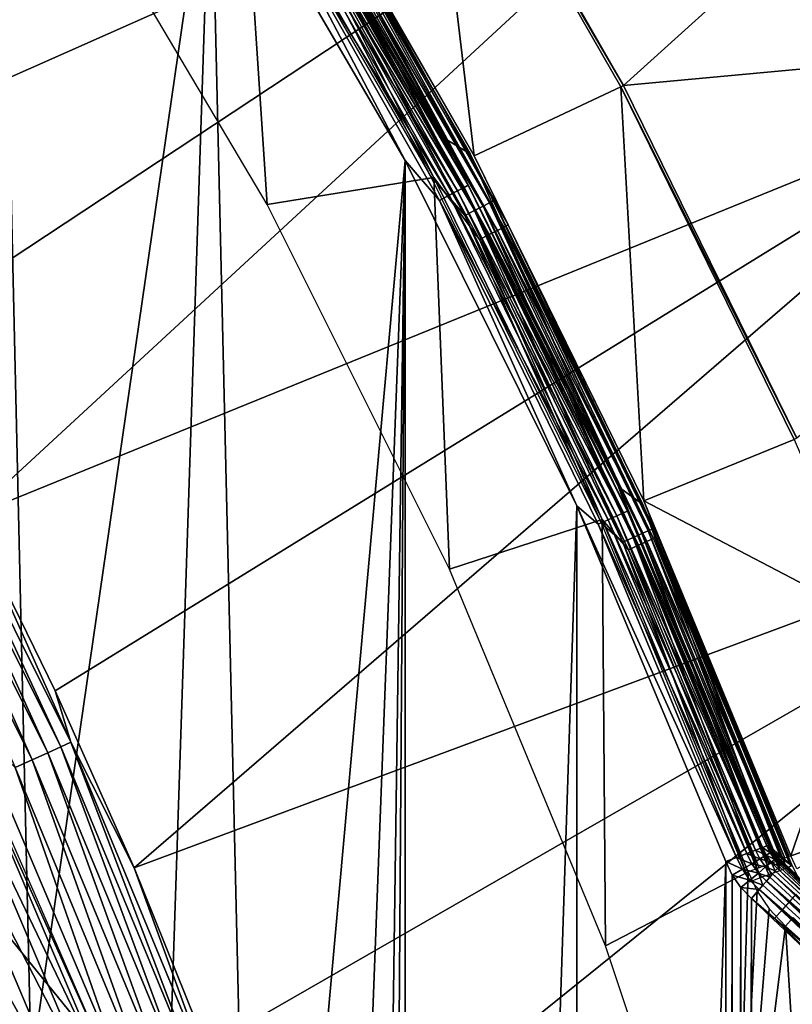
# Model space of a CAD drawing. Header units: millimetres. Extents: x -43.6 to 43.6, y -43.6 to 43.6.
# Tile 614 of 637: x 26.1 to 30.3, y 10.6 to 16. Entities that reach past the tile are written whole.
import ezdxf

# ---------------------------------------------------------------- set-up
doc = ezdxf.new("R2010")
doc.units = ezdxf.units.MM
doc.header["$LTSCALE"] = 52.148148
for name, color, linetype in [('110', 7, 'CONTINUOUS'), ('111', 7, 'CONTINUOUS'), ('150', 7, 'CONTINUOUS'), ('153', 7, 'CONTINUOUS'), ('155', 7, 'CONTINUOUS'), ('157', 7, 'CONTINUOUS'), ('177', 7, 'CONTINUOUS'), ('216', 7, 'CONTINUOUS'), ('227', 7, 'CONTINUOUS'), ('236', 7, 'CONTINUOUS'), ('301', 7, 'CONTINUOUS'), ('31', 7, 'CONTINUOUS'), ('32', 7, 'CONTINUOUS'), ('377', 7, 'CONTINUOUS'), ('53', 7, 'CONTINUOUS'), ('54', 7, 'CONTINUOUS'), ('59', 7, 'CONTINUOUS'), ('69', 7, 'CONTINUOUS'), ('78', 7, 'CONTINUOUS'), ('79', 7, 'CONTINUOUS'), ('89', 7, 'CONTINUOUS'), ('9', 7, 'CONTINUOUS'), ('90', 7, 'CONTINUOUS')]:
    doc.layers.add(name, color=color, linetype=linetype)

msp = doc.modelspace()

# ---------------------------------------------------------------- linework, layer by layer
at = {"layer": '110', "linetype": 'Continuous'}
for points in [[(15.5929, 22.1509, -12.9156), (15.6014, 22.1587, -12.8), (26.9226, 2.9962, -12.9156), (15.5929, 22.1509, -12.9156)], [(26.9226, 2.9962, -12.9156), (15.6014, 22.1587, -12.8), (26.9335, 2.9999, -12.8), (26.9226, 2.9962, -12.9156)], [(15.5269, 22.0899, -13.1303), (15.5567, 22.1174, -13.0604), (26.8373, 2.9678, -13.1303), (15.5269, 22.0899, -13.1303)], [(15.5567, 22.1174, -13.0604), (15.5679, 22.1277, -13.027), (26.8758, 2.9806, -13.0604), (15.5567, 22.1174, -13.0604)], [(26.8373, 2.9678, -13.1303), (15.5567, 22.1174, -13.0604), (26.8758, 2.9806, -13.0604), (26.8373, 2.9678, -13.1303)], [(15.5679, 22.1277, -13.027), (15.5901, 22.1482, -12.9335), (26.8902, 2.9854, -13.027), (15.5679, 22.1277, -13.027)], [(26.8758, 2.9806, -13.0604), (15.5679, 22.1277, -13.027), (26.8902, 2.9854, -13.027), (26.8758, 2.9806, -13.0604)], [(15.5901, 22.1482, -12.9335), (15.5929, 22.1509, -12.9156), (26.9189, 2.995, -12.9335), (15.5901, 22.1482, -12.9335)], [(26.8902, 2.9854, -13.027), (15.5901, 22.1482, -12.9335), (26.9189, 2.995, -12.9335), (26.8902, 2.9854, -13.027)], [(26.9189, 2.995, -12.9335), (15.5929, 22.1509, -12.9156), (26.9226, 2.9962, -12.9156), (26.9189, 2.995, -12.9335)], [(15.4715, 22.0386, -13.2215), (15.5029, 22.0677, -13.1742), (26.7656, 2.9439, -13.2215), (15.4715, 22.0386, -13.2215)], [(15.5029, 22.0677, -13.1742), (15.5269, 22.0899, -13.1303), (26.8063, 2.9574, -13.1742), (15.5029, 22.0677, -13.1742)], [(26.7656, 2.9439, -13.2215), (15.5029, 22.0677, -13.1742), (26.8063, 2.9574, -13.1742), (26.7656, 2.9439, -13.2215)], [(26.8063, 2.9574, -13.1742), (15.5269, 22.0899, -13.1303), (26.8373, 2.9678, -13.1303), (26.8063, 2.9574, -13.1742)], [(15.4034, 21.9756, -13.2969), (15.4315, 22.0016, -13.2693), (26.6776, 2.9145, -13.2969), (15.4034, 21.9756, -13.2969)], [(15.4315, 22.0016, -13.2693), (15.4715, 22.0386, -13.2215), (26.714, 2.9266, -13.2693), (15.4315, 22.0016, -13.2693)], [(26.6776, 2.9145, -13.2969), (15.4315, 22.0016, -13.2693), (26.714, 2.9266, -13.2693), (26.6776, 2.9145, -13.2969)], [(26.714, 2.9266, -13.2693), (15.4715, 22.0386, -13.2215), (26.7656, 2.9439, -13.2215), (26.714, 2.9266, -13.2693)], [(15.346, 21.9224, -13.3408), (15.4034, 21.9756, -13.2969), (26.6034, 2.8898, -13.3408), (15.346, 21.9224, -13.3408)], [(26.6034, 2.8898, -13.3408), (15.4034, 21.9756, -13.2969), (26.6776, 2.9145, -13.2969), (26.6034, 2.8898, -13.3408)], [(15.2506, 21.8341, -13.3851), (15.3251, 21.9031, -13.3533), (26.4801, 2.8488, -13.3851), (15.2506, 21.8341, -13.3851)], [(15.3251, 21.9031, -13.3533), (15.346, 21.9224, -13.3408), (26.5764, 2.8808, -13.3533), (15.3251, 21.9031, -13.3533)], [(26.4801, 2.8488, -13.3851), (15.3251, 21.9031, -13.3533), (26.5764, 2.8808, -13.3533), (26.4801, 2.8488, -13.3851)], [(26.5764, 2.8808, -13.3533), (15.346, 21.9224, -13.3408), (26.6034, 2.8898, -13.3408), (26.5764, 2.8808, -13.3533)], [(15.2398, 21.8241, -13.3882), (15.2506, 21.8341, -13.3851), (26.4661, 2.8442, -13.3882), (15.2398, 21.8241, -13.3882)], [(26.4661, 2.8442, -13.3882), (15.2506, 21.8341, -13.3851), (26.4801, 2.8488, -13.3851), (26.4661, 2.8442, -13.3882)], [(15.1509, 21.7416, -13.4), (15.2398, 21.8241, -13.3882), (26.351, 2.806, -13.4), (15.1509, 21.7416, -13.4)], [(26.351, 2.806, -13.4), (15.2398, 21.8241, -13.3882), (26.4661, 2.8442, -13.3882), (26.351, 2.806, -13.4)], [(15.0621, 21.6591, -13.3882), (15.1503, 21.7411, -13.4), (26.2359, 2.7679, -13.3882), (15.0621, 21.6591, -13.3882)], [(15.1503, 21.7411, -13.4), (15.1509, 21.7416, -13.4), (26.3502, 2.8057, -13.4), (15.1503, 21.7411, -13.4)], [(26.2359, 2.7679, -13.3882), (15.1503, 21.7411, -13.4), (26.3502, 2.8057, -13.4), (26.2359, 2.7679, -13.3882)], [(26.3502, 2.8057, -13.4), (15.1509, 21.7416, -13.4), (26.351, 2.806, -13.4), (26.3502, 2.8057, -13.4)], [(14.9769, 21.5799, -13.3533), (15.0501, 21.648, -13.3847), (26.1254, 2.7313, -13.3533), (14.9769, 21.5799, -13.3533)], [(15.0501, 21.648, -13.3847), (15.0621, 21.6591, -13.3882), (26.2204, 2.7627, -13.3847), (15.0501, 21.648, -13.3847)], [(26.1254, 2.7313, -13.3533), (15.0501, 21.648, -13.3847), (26.2204, 2.7627, -13.3847), (26.1254, 2.7313, -13.3533)], [(26.2204, 2.7627, -13.3847), (15.0621, 21.6591, -13.3882), (26.2359, 2.7679, -13.3882), (26.2204, 2.7627, -13.3847)], [(26.0971, 2.722, -13.3401), (14.9769, 21.5799, -13.3533), (26.1254, 2.7313, -13.3533), (26.0971, 2.722, -13.3401)]]:
    msp.add_3dface(points, dxfattribs=at)
at = {"layer": '111', "linetype": 'Continuous'}
for points in [[(15.6014, 22.1587, -12.8), (15.5929, 22.1509, -12.6844), (26.9335, 2.9999, -12.8), (15.6014, 22.1587, -12.8)], [(15.5572, 22.1179, -12.5411), (15.5269, 22.0899, -12.4697), (26.8765, 2.9808, -12.5411), (15.5572, 22.1179, -12.5411)], [(15.5679, 22.1277, -12.573), (15.5572, 22.1179, -12.5411), (26.8902, 2.9854, -12.573), (15.5679, 22.1277, -12.573)], [(26.8902, 2.9854, -12.573), (15.5572, 22.1179, -12.5411), (26.8765, 2.9808, -12.5411), (26.8902, 2.9854, -12.573)], [(15.5903, 22.1485, -12.6681), (15.5679, 22.1277, -12.573), (26.9192, 2.9951, -12.6681), (15.5903, 22.1485, -12.6681)], [(26.9192, 2.9951, -12.6681), (15.5679, 22.1277, -12.573), (26.8902, 2.9854, -12.573), (26.9192, 2.9951, -12.6681)], [(15.5929, 22.1509, -12.6844), (15.5903, 22.1485, -12.6681), (26.9226, 2.9962, -12.6844), (15.5929, 22.1509, -12.6844)], [(26.9226, 2.9962, -12.6844), (15.5903, 22.1485, -12.6681), (26.9192, 2.9951, -12.6681), (26.9226, 2.9962, -12.6844)], [(26.9335, 2.9999, -12.8), (15.5929, 22.1509, -12.6844), (26.9226, 2.9962, -12.6844), (26.9335, 2.9999, -12.8)], [(15.5037, 22.0684, -12.427), (15.4715, 22.0386, -12.3785), (26.8073, 2.9577, -12.427), (15.5037, 22.0684, -12.427)], [(15.5269, 22.0899, -12.4697), (15.5037, 22.0684, -12.427), (26.8373, 2.9678, -12.4697), (15.5269, 22.0899, -12.4697)], [(26.8373, 2.9678, -12.4697), (15.5037, 22.0684, -12.427), (26.8073, 2.9577, -12.427), (26.8373, 2.9678, -12.4697)], [(26.8765, 2.9808, -12.5411), (15.5269, 22.0899, -12.4697), (26.8373, 2.9678, -12.4697), (26.8765, 2.9808, -12.5411)], [(15.4324, 22.0025, -12.3317), (15.4034, 21.9756, -12.3031), (26.7152, 2.927, -12.3317), (15.4324, 22.0025, -12.3317)], [(15.4715, 22.0386, -12.3785), (15.4324, 22.0025, -12.3317), (26.7656, 2.9439, -12.3785), (15.4715, 22.0386, -12.3785)], [(26.7656, 2.9439, -12.3785), (15.4324, 22.0025, -12.3317), (26.7152, 2.927, -12.3317), (26.7656, 2.9439, -12.3785)], [(26.8073, 2.9577, -12.427), (15.4715, 22.0386, -12.3785), (26.7656, 2.9439, -12.3785), (26.8073, 2.9577, -12.427)], [(15.4034, 21.9756, -12.3031), (15.347, 21.9234, -12.2599), (26.6776, 2.9145, -12.3031), (15.4034, 21.9756, -12.3031)], [(26.7152, 2.927, -12.3317), (15.4034, 21.9756, -12.3031), (26.6776, 2.9145, -12.3031), (26.7152, 2.927, -12.3317)], [(15.3251, 21.9031, -12.2467), (15.2518, 21.8352, -12.2153), (26.5764, 2.8808, -12.2467), (15.3251, 21.9031, -12.2467)], [(15.347, 21.9234, -12.2599), (15.3251, 21.9031, -12.2467), (26.6048, 2.8903, -12.2599), (15.347, 21.9234, -12.2599)], [(26.6048, 2.8903, -12.2599), (15.3251, 21.9031, -12.2467), (26.5764, 2.8808, -12.2467), (26.6048, 2.8903, -12.2599)], [(26.6776, 2.9145, -12.3031), (15.347, 21.9234, -12.2599), (26.6048, 2.8903, -12.2599), (26.6776, 2.9145, -12.3031)], [(15.2518, 21.8352, -12.2153), (15.2398, 21.8241, -12.2118), (26.4816, 2.8493, -12.2153), (15.2518, 21.8352, -12.2153)], [(26.5764, 2.8808, -12.2467), (15.2518, 21.8352, -12.2153), (26.4816, 2.8493, -12.2153), (26.5764, 2.8808, -12.2467)], [(15.2398, 21.8241, -12.2118), (15.1516, 21.7422, -12.2), (26.4661, 2.8442, -12.2118), (15.2398, 21.8241, -12.2118)], [(26.4816, 2.8493, -12.2153), (15.2398, 21.8241, -12.2118), (26.4661, 2.8442, -12.2118), (26.4816, 2.8493, -12.2153)], [(15.1509, 21.7416, -12.2), (15.0621, 21.6591, -12.2118), (26.351, 2.806, -12.2), (15.1509, 21.7416, -12.2)], [(15.1516, 21.7422, -12.2), (15.1509, 21.7416, -12.2), (26.3518, 2.8063, -12.2), (15.1516, 21.7422, -12.2)], [(26.3518, 2.8063, -12.2), (15.1509, 21.7416, -12.2), (26.351, 2.806, -12.2), (26.3518, 2.8063, -12.2)], [(26.4661, 2.8442, -12.2118), (15.1516, 21.7422, -12.2), (26.3518, 2.8063, -12.2), (26.4661, 2.8442, -12.2118)], [(15.0513, 21.6491, -12.2149), (14.9769, 21.5799, -12.2467), (26.2219, 2.7633, -12.2149), (15.0513, 21.6491, -12.2149)], [(15.0621, 21.6591, -12.2118), (15.0513, 21.6491, -12.2149), (26.2359, 2.7679, -12.2118), (15.0621, 21.6591, -12.2118)], [(26.2359, 2.7679, -12.2118), (15.0513, 21.6491, -12.2149), (26.2219, 2.7633, -12.2149), (26.2359, 2.7679, -12.2118)], [(26.351, 2.806, -12.2), (15.0621, 21.6591, -12.2118), (26.2359, 2.7679, -12.2118), (26.351, 2.806, -12.2)], [(14.9769, 21.5799, -12.2467), (14.9561, 21.5606, -12.2592), (26.1254, 2.7313, -12.2467), (14.9769, 21.5799, -12.2467)], [(26.1254, 2.7313, -12.2467), (14.9561, 21.5606, -12.2592), (26.0985, 2.7224, -12.2592), (26.1254, 2.7313, -12.2467)], [(26.2219, 2.7633, -12.2149), (14.9769, 21.5799, -12.2467), (26.1254, 2.7313, -12.2467), (26.2219, 2.7633, -12.2149)]]:
    msp.add_3dface(points, dxfattribs=at)
at = {"layer": '150', "linetype": 'Continuous'}
for points in [[(29.4073, 15.642, 10.7744), (28.3349, 17.5099, 10.7741), (32.1171, 18.0876, 23.9303), (29.4073, 15.642, 10.7744)], [(33.2098, 15.9932, 23.9303), (29.4073, 15.642, 10.7744), (32.1171, 18.0876, 23.9303), (33.2098, 15.9932, 23.9303)], [(30.3561, 13.71, 10.774), (29.4073, 15.642, 10.7744), (33.2098, 15.9932, 23.9303), (30.3561, 13.71, 10.774)]]:
    msp.add_3dface(points, dxfattribs=at)
at = {"layer": '153', "color": 2, "linetype": 'Continuous'}
for points in [[(24.7877, 15.1285, 2.3697), (29.4188, 19.6903, 25.9303), (24.219, 16.0233, 2.3697), (24.7877, 15.1285, 2.3697)], [(30.643, 17.7249, 25.9303), (29.4188, 19.6903, 25.9303), (24.7877, 15.1285, 2.3697), (30.643, 17.7249, 25.9303)], [(25.3234, 14.2135, 2.3697), (30.643, 17.7249, 25.9303), (24.7877, 15.1285, 2.3697), (25.3234, 14.2135, 2.3697)], [(25.8256, 13.2793, 2.3697), (30.643, 17.7249, 25.9303), (25.3234, 14.2135, 2.3697), (25.8256, 13.2793, 2.3697)], [(31.7366, 15.683, 25.9303), (30.643, 17.7249, 25.9303), (25.8256, 13.2793, 2.3697), (31.7366, 15.683, 25.9303)], [(26.2934, 12.3272, 2.3697), (31.7366, 15.683, 25.9303), (25.8256, 13.2793, 2.3697), (26.2934, 12.3272, 2.3697)], [(26.7261, 11.3588, 2.3697), (31.7366, 15.683, 25.9303), (26.2934, 12.3272, 2.3697), (26.7261, 11.3588, 2.3697)], [(32.6939, 13.5751, 25.9303), (31.7366, 15.683, 25.9303), (26.7261, 11.3588, 2.3697), (32.6939, 13.5751, 25.9303)], [(27.123, 10.3753, 2.3697), (32.6939, 13.5751, 25.9303), (26.7261, 11.3588, 2.3697), (27.123, 10.3753, 2.3697)], [(27.4837, 9.378, 2.3697), (32.6939, 13.5751, 25.9303), (27.123, 10.3753, 2.3697), (27.4837, 9.378, 2.3697)], [(33.5114, 11.4085, 25.9303), (32.6939, 13.5751, 25.9303), (27.4837, 9.378, 2.3697), (33.5114, 11.4085, 25.9303)], [(27.8078, 8.3681, 2.3697), (33.5114, 11.4085, 25.9303), (27.4837, 9.378, 2.3697), (27.8078, 8.3681, 2.3697)], [(34.1857, 9.1927, 25.9303), (33.5114, 11.4085, 25.9303), (27.8078, 8.3681, 2.3697), (34.1857, 9.1927, 25.9303)]]:
    msp.add_3dface(points, dxfattribs=at)
at = {"layer": '155', "color": 2, "linetype": 'Continuous'}
for points in [[(26.6721, 10.2029, 2), (25.8564, 12.1222, 2), (25.1311, 12.1021, 2), (26.6721, 10.2029, 2)], [(25.9652, 10.1903, 2), (26.6721, 10.2029, 2), (25.1311, 12.1021, 2), (25.9652, 10.1903, 2)]]:
    msp.add_3dface(points, dxfattribs=at)
at = {"layer": '157', "color": 1, "linetype": 'Continuous'}
for points in [[(27.4544, 14.9909, -15), (26.315, 16.9113, -15), (27.325, 16.9477, -15), (27.4544, 14.9909, -15)], [(28.3675, 15.1382, -15), (27.4544, 14.9909, -15), (27.325, 16.9477, -15), (28.3675, 15.1382, -15)], [(28.4539, 12.9941, -15), (27.4544, 14.9909, -15), (28.3675, 15.1382, -15), (28.4539, 12.9941, -15)], [(29.2903, 13.265, -15), (28.4539, 12.9941, -15), (28.3675, 15.1382, -15), (29.2903, 13.265, -15)], [(29.3084, 10.9311, -15), (28.4539, 12.9941, -15), (29.2903, 13.265, -15), (29.3084, 10.9311, -15)], [(30.0895, 11.336, -15), (29.3084, 10.9311, -15), (29.2903, 13.265, -15), (30.0895, 11.336, -15)], [(30.0136, 8.8124, -15), (29.3084, 10.9311, -15), (30.0895, 11.336, -15), (30.0136, 8.8124, -15)], [(30.1387, 11.2308, -15), (30.0136, 8.8124, -15), (30.0895, 11.336, -15), (30.1387, 11.2308, -15)], [(30.2045, 11.1335, -15), (30.0136, 8.8124, -15), (30.1387, 11.2308, -15), (30.2045, 11.1335, -15)], [(30.2935, 11.0396, -15), (30.0136, 8.8124, -15), (30.2045, 11.1335, -15), (30.2935, 11.0396, -15)], [(30.5658, 6.6487, -15), (30.0136, 8.8124, -15), (30.2935, 11.0396, -15), (30.5658, 6.6487, -15)], [(31.3408, 10.0131, -15), (30.5658, 6.6487, -15), (30.2935, 11.0396, -15), (31.3408, 10.0131, -15)]]:
    msp.add_3dface(points, dxfattribs=at)
at = {"layer": '177', "linetype": 'Continuous'}
for points in [[(27.5373, 17.0795, -14.7587), (28.3204, 17.5009, 10.6612), (28.5878, 15.2561, -14.7587), (27.5373, 17.0795, -14.7587)], [(28.3204, 17.5009, 10.6612), (29.3923, 15.6341, 10.6616), (28.5878, 15.2561, -14.7587), (28.3204, 17.5009, 10.6612)], [(28.5878, 15.2561, -14.7587), (29.3923, 15.6341, 10.6616), (29.5178, 13.3683, -14.7587), (28.5878, 15.2561, -14.7587)], [(29.3923, 15.6341, 10.6616), (30.3406, 13.7031, 10.6612), (29.5178, 13.3683, -14.7587), (29.3923, 15.6341, 10.6616)], [(30.3406, 13.7031, 10.6612), (30.768, 12.7145, 10.661), (29.5178, 13.3683, -14.7587), (30.3406, 13.7031, 10.6612)], [(30.768, 12.7145, 10.661), (30.3233, 11.4241, -14.7587), (29.5178, 13.3683, -14.7587), (30.768, 12.7145, 10.661)], [(30.7207, 11.5615, -2.721), (30.3233, 11.4241, -14.7587), (30.768, 12.7145, 10.661), (30.7207, 11.5615, -2.721)]]:
    msp.add_3dface(points, dxfattribs=at)
at = {"layer": '216', "color": 2, "linetype": 'Continuous'}
for points in [[(26.2527, 11.9892, 2.1029), (25.3995, 13.8692, 2.178), (25.3305, 13.8315, 2.1029), (26.2527, 11.9892, 2.1029)], [(26.3243, 12.0219, 2.178), (25.4527, 13.8982, 2.2684), (25.3995, 13.8692, 2.178), (26.3243, 12.0219, 2.178)], [(26.3243, 12.0219, 2.178), (25.3995, 13.8692, 2.178), (26.2527, 11.9892, 2.1029), (26.3243, 12.0219, 2.178)], [(26.3794, 12.0471, 2.2684), (25.8256, 13.2793, 2.3697), (25.4527, 13.8982, 2.2684), (26.3794, 12.0471, 2.2684)], [(26.3794, 12.0471, 2.2684), (25.4527, 13.8982, 2.2684), (26.3243, 12.0219, 2.178), (26.3794, 12.0471, 2.2684)], [(26.168, 11.9505, 2.0466), (25.3305, 13.8315, 2.1029), (25.2487, 13.7869, 2.0466), (26.168, 11.9505, 2.0466)], [(26.2527, 11.9892, 2.1029), (25.3305, 13.8315, 2.1029), (26.168, 11.9505, 2.0466), (26.2527, 11.9892, 2.1029)], [(26.168, 11.9505, 2.0466), (25.2487, 13.7869, 2.0466), (26.0742, 11.9077, 2.0117), (26.168, 11.9505, 2.0466)], [(26.2934, 12.3272, 2.3697), (25.8256, 13.2793, 2.3697), (26.3794, 12.0471, 2.2684), (26.2934, 12.3272, 2.3697)], [(26.7261, 11.3588, 2.3697), (26.2934, 12.3272, 2.3697), (26.3794, 12.0471, 2.2684), (26.7261, 11.3588, 2.3697)], [(25.8564, 12.1222, 2), (26.6721, 10.2029, 2), (26.0742, 11.9077, 2.0117), (25.8564, 12.1222, 2)], [(27.0411, 10.0858, 2.1029), (26.3243, 12.0219, 2.178), (26.2527, 11.9892, 2.1029), (27.0411, 10.0858, 2.1029)], [(27.1149, 10.1133, 2.178), (26.3794, 12.0471, 2.2684), (26.3243, 12.0219, 2.178), (27.1149, 10.1133, 2.178)], [(27.1149, 10.1133, 2.178), (26.3243, 12.0219, 2.178), (27.0411, 10.0858, 2.1029), (27.1149, 10.1133, 2.178)], [(27.1717, 10.1345, 2.2684), (26.7261, 11.3588, 2.3697), (26.3794, 12.0471, 2.2684), (27.1717, 10.1345, 2.2684)], [(27.1717, 10.1345, 2.2684), (26.3794, 12.0471, 2.2684), (27.1149, 10.1133, 2.178), (27.1717, 10.1345, 2.2684)], [(26.9539, 10.0533, 2.0466), (26.2527, 11.9892, 2.1029), (26.168, 11.9505, 2.0466), (26.9539, 10.0533, 2.0466)], [(27.0411, 10.0858, 2.1029), (26.2527, 11.9892, 2.1029), (26.9539, 10.0533, 2.0466), (27.0411, 10.0858, 2.1029)], [(26.8573, 10.0173, 2.0117), (26.168, 11.9505, 2.0466), (26.0742, 11.9077, 2.0117), (26.8573, 10.0173, 2.0117)], [(26.9539, 10.0533, 2.0466), (26.168, 11.9505, 2.0466), (26.8573, 10.0173, 2.0117), (26.9539, 10.0533, 2.0466)], [(26.6721, 10.2029, 2), (26.8573, 10.0173, 2.0117), (26.0742, 11.9077, 2.0117), (26.6721, 10.2029, 2)], [(27.123, 10.3753, 2.3697), (26.7261, 11.3588, 2.3697), (27.1717, 10.1345, 2.2684), (27.123, 10.3753, 2.3697)]]:
    msp.add_3dface(points, dxfattribs=at)
at = {"layer": '227', "linetype": 'Continuous'}
msp.add_3dface([(30.3233, 11.4241, -14.7587), (30.7207, 11.5615, -2.721), (30.3561, 11.354, -14.7586), (30.3233, 11.4241, -14.7587)], dxfattribs=at)
at = {"layer": '236', "linetype": 'Continuous'}
for points in [[(28.3349, 17.5099, 10.7741), (29.4073, 15.642, 10.7744), (28.3204, 17.5009, 10.6612), (28.3349, 17.5099, 10.7741)], [(29.4073, 15.642, 10.7744), (29.3923, 15.6341, 10.6616), (28.3204, 17.5009, 10.6612), (29.4073, 15.642, 10.7744)], [(29.4073, 15.642, 10.7744), (30.3561, 13.71, 10.774), (29.3923, 15.6341, 10.6616), (29.4073, 15.642, 10.7744)], [(30.3561, 13.71, 10.774), (30.3406, 13.7031, 10.6612), (29.3923, 15.6341, 10.6616), (30.3561, 13.71, 10.774)]]:
    msp.add_3dface(points, dxfattribs=at)
at = {"layer": '301', "linetype": 'Continuous'}
for points in [[(31.3317, 10.1158, -14.9919), (30.2935, 11.0396, -15), (30.3355, 11.0868, -14.9919), (31.3317, 10.1158, -14.9919)], [(31.3408, 10.0131, -15), (30.2935, 11.0396, -15), (31.3317, 10.1158, -14.9919), (31.3408, 10.0131, -15)]]:
    msp.add_3dface(points, dxfattribs=at)
at = {"layer": '31', "color": 40, "linetype": 'Continuous', "true_color": 0xffde00}
for points in [[(26.1618, 10.2673, -20.2), (25.3213, 12.1937, -20.2), (25.9649, 18.8044, -20.2), (26.1618, 10.2673, -20.2)], [(27.1464, 17.0545, -20.2), (26.1618, 10.2673, -20.2), (25.9649, 18.8044, -20.2), (27.1464, 17.0545, -20.2)], [(26.8559, 8.2835, -20.2), (26.1618, 10.2673, -20.2), (27.1464, 17.0545, -20.2), (26.8559, 8.2835, -20.2)], [(27.3999, 6.2534, -20.2), (26.8559, 8.2835, -20.2), (27.1464, 17.0545, -20.2), (27.3999, 6.2534, -20.2)], [(28.2101, 15.2306, -20.2), (27.3999, 6.2534, -20.2), (27.1464, 17.0545, -20.2), (28.2101, 15.2306, -20.2)], [(27.7906, 4.1882, -20.2), (27.3999, 6.2534, -20.2), (28.2101, 15.2306, -20.2), (27.7906, 4.1882, -20.2)], [(28.0258, 2.0997, -20.2), (27.7906, 4.1882, -20.2), (28.2101, 15.2306, -20.2), (28.0258, 2.0997, -20.2)], [(28.1044, 0, -20.2), (28.0258, 2.0997, -20.2), (28.2101, 15.2306, -20.2), (28.1044, 0, -20.2)], [(28.2101, -15.2306, -20.2), (28.1044, 0, -20.2), (28.2101, 15.2306, -20.2), (28.2101, -15.2306, -20.2)], [(29.1514, 13.3406, -20.2), (28.2101, -15.2306, -20.2), (28.2101, 15.2306, -20.2), (29.1514, 13.3406, -20.2)], [(29.1514, -13.3407, -20.2), (28.2101, -15.2306, -20.2), (29.1514, 13.3406, -20.2), (29.1514, -13.3407, -20.2)], [(29.9662, 11.3934, -20.2), (29.1514, -13.3407, -20.2), (29.1514, 13.3406, -20.2), (29.9662, 11.3934, -20.2)], [(29.9662, -11.3934, -20.2), (29.1514, -13.3407, -20.2), (29.9662, 11.3934, -20.2), (29.9662, -11.3934, -20.2)], [(30.002, 11.3186, -20.2), (29.9662, -11.3934, -20.2), (29.9662, 11.3934, -20.2), (30.002, 11.3186, -20.2)], [(30.002, -11.3185, -20.2), (29.9662, -11.3934, -20.2), (30.002, 11.3186, -20.2), (30.002, -11.3185, -20.2)], [(30.0497, 11.2506, -20.2), (30.002, -11.3185, -20.2), (30.002, 11.3186, -20.2), (30.0497, 11.2506, -20.2)], [(30.0498, -11.2505, -20.2), (30.002, -11.3185, -20.2), (30.0497, 11.2506, -20.2), (30.0498, -11.2505, -20.2)], [(30.108, 11.1915, -20.2), (30.0498, -11.2505, -20.2), (30.0497, 11.2506, -20.2), (30.108, 11.1915, -20.2)], [(30.108, -11.1915, -20.2), (30.0498, -11.2505, -20.2), (30.108, 11.1915, -20.2), (30.108, -11.1915, -20.2)], [(31.1907, 10.1623, -20.2), (30.108, -11.1915, -20.2), (30.108, 11.1915, -20.2), (31.1907, 10.1623, -20.2)]]:
    msp.add_3dface(points, dxfattribs=at)
at = {"layer": '32', "color": 40, "linetype": 'Continuous', "true_color": 0xffde00}
msp.add_3dface([(30.2708, 11.3811, -19.95), (30.3323, 11.3281, -17.6977), (31.3721, 10.3343, -19.95), (30.2708, 11.3811, -19.95)], dxfattribs=at)
at = {"layer": '377', "linetype": 'Continuous'}
for points in [[(27.5373, 17.0795, -14.7587), (28.5878, 15.2561, -14.7587), (27.856, 16.5345, -14.8215), (27.5373, 17.0795, -14.7587)], [(28.3675, 15.1382, -15), (27.325, 16.9477, -15), (27.7044, 16.4445, -14.9919), (28.3675, 15.1382, -15)], [(28.716, 14.8485, -14.9297), (27.7554, 16.4747, -14.9679), (27.7994, 16.5009, -14.9297), (28.716, 14.8485, -14.9297)], [(28.7514, 14.8668, -14.8798), (27.7994, 16.5009, -14.9297), (27.8337, 16.5212, -14.8798), (28.7514, 14.8668, -14.8798)], [(28.716, 14.8485, -14.9297), (27.7994, 16.5009, -14.9297), (28.7514, 14.8668, -14.8798), (28.716, 14.8485, -14.9297)], [(28.7745, 14.8787, -14.8215), (27.8337, 16.5212, -14.8798), (27.856, 16.5345, -14.8215), (28.7745, 14.8787, -14.8215)], [(28.7514, 14.8668, -14.8798), (27.8337, 16.5212, -14.8798), (28.7745, 14.8787, -14.8215), (28.7514, 14.8668, -14.8798)], [(28.5878, 15.2561, -14.7587), (28.7745, 14.8787, -14.8215), (27.856, 16.5345, -14.8215), (28.5878, 15.2561, -14.7587)], [(28.6705, 14.8249, -14.9679), (27.7044, 16.4445, -14.9919), (27.7554, 16.4747, -14.9679), (28.6705, 14.8249, -14.9679)], [(28.6179, 14.7977, -14.9919), (28.3675, 15.1382, -15), (27.7044, 16.4445, -14.9919), (28.6179, 14.7977, -14.9919)], [(28.6179, 14.7977, -14.9919), (27.7044, 16.4445, -14.9919), (28.6705, 14.8249, -14.9679), (28.6179, 14.7977, -14.9919)], [(28.6705, 14.8249, -14.9679), (27.7554, 16.4747, -14.9679), (28.716, 14.8485, -14.9297), (28.6705, 14.8249, -14.9679)], [(28.5878, 15.2561, -14.7587), (29.5178, 13.3683, -14.7587), (28.7745, 14.8787, -14.8215), (28.5878, 15.2561, -14.7587)], [(29.2903, 13.265, -15), (28.3675, 15.1382, -15), (28.6179, 14.7977, -14.9919), (29.2903, 13.265, -15)], [(29.5946, 13.1721, -14.8215), (28.7514, 14.8668, -14.8798), (28.7745, 14.8787, -14.8215), (29.5946, 13.1721, -14.8215)], [(29.5178, 13.3683, -14.7587), (29.5946, 13.1721, -14.8215), (28.7745, 14.8787, -14.8215), (29.5178, 13.3683, -14.7587)], [(29.4877, 13.1245, -14.9679), (28.6179, 14.7977, -14.9919), (28.6705, 14.8249, -14.9679), (29.4877, 13.1245, -14.9679)], [(29.5345, 13.1453, -14.9297), (28.6705, 14.8249, -14.9679), (28.716, 14.8485, -14.9297), (29.5345, 13.1453, -14.9297)], [(29.4877, 13.1245, -14.9679), (28.6705, 14.8249, -14.9679), (29.5345, 13.1453, -14.9297), (29.4877, 13.1245, -14.9679)], [(29.5709, 13.1616, -14.8798), (28.716, 14.8485, -14.9297), (28.7514, 14.8668, -14.8798), (29.5709, 13.1616, -14.8798)], [(29.5345, 13.1453, -14.9297), (28.716, 14.8485, -14.9297), (29.5709, 13.1616, -14.8798), (29.5345, 13.1453, -14.9297)], [(29.5709, 13.1616, -14.8798), (28.7514, 14.8668, -14.8798), (29.5946, 13.1721, -14.8215), (29.5709, 13.1616, -14.8798)], [(29.4336, 13.1004, -14.9919), (29.2903, 13.265, -15), (28.6179, 14.7977, -14.9919), (29.4336, 13.1004, -14.9919)], [(29.4336, 13.1004, -14.9919), (28.6179, 14.7977, -14.9919), (29.4877, 13.1245, -14.9679), (29.4336, 13.1004, -14.9919)], [(29.5178, 13.3683, -14.7587), (30.3233, 11.4241, -14.7587), (29.5946, 13.1721, -14.8215), (29.5178, 13.3683, -14.7587)], [(30.0895, 11.336, -15), (29.2903, 13.265, -15), (30.1487, 11.3584, -14.9919), (30.0895, 11.336, -15)], [(30.1487, 11.3584, -14.9919), (29.2903, 13.265, -15), (29.4336, 13.1004, -14.9919), (30.1487, 11.3584, -14.9919)], [(30.2894, 11.4114, -14.8798), (29.5345, 13.1453, -14.9297), (29.5709, 13.1616, -14.8798), (30.2894, 11.4114, -14.8798)], [(30.3137, 11.4205, -14.8215), (29.5709, 13.1616, -14.8798), (29.5946, 13.1721, -14.8215), (30.3137, 11.4205, -14.8215)], [(30.2894, 11.4114, -14.8798), (29.5709, 13.1616, -14.8798), (30.3137, 11.4205, -14.8215), (30.2894, 11.4114, -14.8798)], [(30.3233, 11.4241, -14.7587), (30.3137, 11.4205, -14.8215), (29.5946, 13.1721, -14.8215), (30.3233, 11.4241, -14.7587)], [(30.2041, 11.3792, -14.9679), (29.4336, 13.1004, -14.9919), (29.4877, 13.1245, -14.9679), (30.2041, 11.3792, -14.9679)], [(30.1487, 11.3584, -14.9919), (29.4336, 13.1004, -14.9919), (30.2041, 11.3792, -14.9679), (30.1487, 11.3584, -14.9919)], [(30.2521, 11.3973, -14.9297), (29.4877, 13.1245, -14.9679), (29.5345, 13.1453, -14.9297), (30.2521, 11.3973, -14.9297)], [(30.2041, 11.3792, -14.9679), (29.4877, 13.1245, -14.9679), (30.2521, 11.3973, -14.9297), (30.2041, 11.3792, -14.9679)], [(30.2521, 11.3973, -14.9297), (29.5345, 13.1453, -14.9297), (30.2894, 11.4114, -14.8798), (30.2521, 11.3973, -14.9297)]]:
    msp.add_3dface(points, dxfattribs=at)
at = {"layer": '53', "color": 40, "linetype": 'Continuous', "true_color": 0xffde00}
for points in [[(31.327, 10.2002, -15.0335), (30.3509, 11.2148, -15.0733), (30.3167, 11.1758, -15.0335), (31.327, 10.2002, -15.0335)], [(31.283, 10.1588, -15.0085), (30.3167, 11.1758, -15.0335), (30.2769, 11.1305, -15.0085), (31.283, 10.1588, -15.0085)], [(31.327, 10.2002, -15.0335), (30.3167, 11.1758, -15.0335), (31.283, 10.1588, -15.0085), (31.327, 10.2002, -15.0335)], [(31.2917, 10.0549, -15), (30.2769, 11.1305, -15.0085), (30.2342, 11.0819, -15), (31.2917, 10.0549, -15)], [(31.283, 10.1588, -15.0085), (30.2769, 11.1305, -15.0085), (31.2917, 10.0549, -15), (31.283, 10.1588, -15.0085)]]:
    msp.add_3dface(points, dxfattribs=at)
at = {"layer": '54', "color": 40, "linetype": 'Continuous', "true_color": 0xffde00}
for points in [[(25.3213, 12.1937, -20.2), (26.1618, 10.2673, -20.2), (25.3881, 11.9014, -20.1914), (25.3213, 12.1937, -20.2)], [(25.3329, 11.8756, -20.1659), (26.1322, 9.9947, -20.1659), (25.2857, 11.8535, -20.1253), (25.3329, 11.8756, -20.1659)], [(25.3881, 11.9014, -20.1914), (26.1891, 10.0165, -20.1914), (25.3329, 11.8756, -20.1659), (25.3881, 11.9014, -20.1914)], [(25.3329, 11.8756, -20.1659), (26.1891, 10.0165, -20.1914), (26.1322, 9.9947, -20.1659), (25.3329, 11.8756, -20.1659)], [(25.3881, 11.9014, -20.1914), (26.1618, 10.2673, -20.2), (26.1891, 10.0165, -20.1914), (25.3881, 11.9014, -20.1914)], [(25.2857, 11.8535, -20.1253), (26.1322, 9.9947, -20.1659), (26.0835, 9.9761, -20.1253), (25.2857, 11.8535, -20.1253)]]:
    msp.add_3dface(points, dxfattribs=at)
at = {"layer": '59', "color": 40, "linetype": 'Continuous', "true_color": 0xffde00}
for points in [[(30.2653, 11.3747, -20.0147), (31.3076, 10.3894, -20.0147), (30.2584, 11.3667, -20.0457), (30.2653, 11.3747, -20.0147)], [(30.2708, 11.3811, -19.95), (31.3721, 10.3343, -19.95), (30.2653, 11.3747, -20.0147), (30.2708, 11.3811, -19.95)], [(30.2653, 11.3747, -20.0147), (31.3721, 10.3343, -19.95), (31.3076, 10.3894, -20.0147), (30.2653, 11.3747, -20.0147)], [(30.2231, 11.3255, -20.1269), (31.2609, 10.3445, -20.1269), (30.2071, 11.3068, -20.1484), (30.2231, 11.3255, -20.1269)], [(30.2372, 11.3419, -20.1023), (31.2896, 10.3721, -20.0751), (30.2231, 11.3255, -20.1269), (30.2372, 11.3419, -20.1023)], [(30.2231, 11.3255, -20.1269), (31.2896, 10.3721, -20.0751), (31.2609, 10.3445, -20.1269), (30.2231, 11.3255, -20.1269)], [(30.249, 11.3557, -20.0751), (31.2896, 10.3721, -20.0751), (30.2372, 11.3419, -20.1023), (30.249, 11.3557, -20.0751)], [(30.2584, 11.3667, -20.0457), (31.3076, 10.3894, -20.0147), (30.249, 11.3557, -20.0751), (30.2584, 11.3667, -20.0457)], [(30.249, 11.3557, -20.0751), (31.3076, 10.3894, -20.0147), (31.2896, 10.3721, -20.0751), (30.249, 11.3557, -20.0751)], [(30.1893, 11.2862, -20.1666), (31.2235, 10.3086, -20.1666), (30.1702, 11.2639, -20.1811), (30.1893, 11.2862, -20.1666)], [(30.2071, 11.3068, -20.1484), (31.2609, 10.3445, -20.1269), (30.1893, 11.2862, -20.1666), (30.2071, 11.3068, -20.1484)], [(30.1893, 11.2862, -20.1666), (31.2609, 10.3445, -20.1269), (31.2235, 10.3086, -20.1666), (30.1893, 11.2862, -20.1666)], [(30.108, 11.1915, -20.2), (30.15, 11.2404, -20.1915), (31.18, 10.2667, -20.1915), (30.108, 11.1915, -20.2)], [(30.1702, 11.2639, -20.1811), (31.2235, 10.3086, -20.1666), (30.15, 11.2404, -20.1915), (30.1702, 11.2639, -20.1811)], [(30.15, 11.2404, -20.1915), (31.2235, 10.3086, -20.1666), (31.18, 10.2667, -20.1915), (30.15, 11.2404, -20.1915)], [(31.1907, 10.1623, -20.2), (30.108, 11.1915, -20.2), (31.18, 10.2667, -20.1915), (31.1907, 10.1623, -20.2)]]:
    msp.add_3dface(points, dxfattribs=at)
at = {"layer": '69', "color": 40, "linetype": 'Continuous', "true_color": 0xffde00}
for points in [[(28.4299, 15.3497, -19.9544), (27.3579, 17.1877, -19.9544), (27.4972, 17.1196, -15.2544), (28.4299, 15.3497, -19.9544)], [(28.5674, 15.2669, -15.2544), (28.4299, 15.3497, -19.9544), (27.4972, 17.1196, -15.2544), (28.5674, 15.2669, -15.2544)], [(29.3785, 13.4451, -19.9544), (28.4299, 15.3497, -19.9544), (28.5674, 15.2669, -15.2544), (29.3785, 13.4451, -19.9544)], [(29.513, 13.3476, -15.2544), (29.3785, 13.4451, -19.9544), (28.5674, 15.2669, -15.2544), (29.513, 13.3476, -15.2544)], [(30.1998, 11.4822, -19.9544), (29.3785, 13.4451, -19.9544), (29.513, 13.3476, -15.2544), (30.1998, 11.4822, -19.9544)], [(30.2621, 11.4288, -17.7022), (30.1998, 11.4822, -19.9544), (29.513, 13.3476, -15.2544), (30.2621, 11.4288, -17.7022)], [(30.3299, 11.37, -15.2544), (30.2621, 11.4288, -17.7022), (29.513, 13.3476, -15.2544), (30.3299, 11.37, -15.2544)]]:
    msp.add_3dface(points, dxfattribs=at)
at = {"layer": '78', "color": 40, "linetype": 'Continuous', "true_color": 0xffde00}
for points in [[(30.1998, 11.4822, -19.9544), (30.2621, 11.4288, -17.7022), (30.2128, 11.4537, -19.9533), (30.1998, 11.4822, -19.9544)], [(30.3299, 11.37, -15.2544), (30.2128, 11.4537, -19.9533), (30.2621, 11.4288, -17.7022), (30.3299, 11.37, -15.2544)], [(30.2128, 11.4537, -19.9533), (30.3299, 11.37, -15.2544), (30.3581, 11.3159, -15.2523), (30.2128, 11.4537, -19.9533)], [(30.2177, 11.4448, -19.953), (30.2128, 11.4537, -19.9533), (30.3581, 11.3159, -15.2523), (30.2177, 11.4448, -19.953)], [(30.2292, 11.427, -19.9522), (30.2177, 11.4448, -19.953), (30.3581, 11.3159, -15.2523), (30.2292, 11.427, -19.9522)], [(30.2417, 11.4107, -19.9515), (30.2292, 11.427, -19.9522), (30.3581, 11.3159, -15.2523), (30.2417, 11.4107, -19.9515)], [(30.3992, 11.2697, -15.25), (30.3323, 11.3281, -17.6977), (30.2417, 11.4107, -19.9515), (30.3992, 11.2697, -15.25)], [(30.3992, 11.2697, -15.25), (30.2417, 11.4107, -19.9515), (30.3581, 11.3159, -15.2523), (30.3992, 11.2697, -15.25)], [(30.3323, 11.3281, -17.6977), (30.2708, 11.3811, -19.95), (30.2417, 11.4107, -19.9515), (30.3323, 11.3281, -17.6977)]]:
    msp.add_3dface(points, dxfattribs=at)
at = {"layer": '79', "color": 40, "linetype": 'Continuous', "true_color": 0xffde00}
for points in [[(28.5674, 15.2669, -15.2544), (27.4972, 17.1196, -15.2544), (27.7145, 16.7509, -15.1888), (28.5674, 15.2669, -15.2544)], [(28.3472, 15.1487, -15), (27.5628, 16.6592, -15.0086), (27.2852, 16.9872, -15), (28.3472, 15.1487, -15)], [(28.5911, 14.9572, -15.0341), (27.6596, 16.7177, -15.0747), (27.615, 16.6907, -15.0341), (28.5911, 14.9572, -15.0341)], [(28.6373, 14.9814, -15.0747), (27.6936, 16.7382, -15.1275), (27.6596, 16.7177, -15.0747), (28.6373, 14.9814, -15.0747)], [(28.6373, 14.9814, -15.0747), (27.6596, 16.7177, -15.0747), (28.5911, 14.9572, -15.0341), (28.6373, 14.9814, -15.0747)], [(28.6724, 14.9998, -15.1275), (27.7145, 16.7509, -15.1888), (27.6936, 16.7382, -15.1275), (28.6724, 14.9998, -15.1275)], [(28.6724, 14.9998, -15.1275), (27.6936, 16.7382, -15.1275), (28.6373, 14.9814, -15.0747), (28.6724, 14.9998, -15.1275)], [(28.6941, 15.0112, -15.1888), (28.5674, 15.2669, -15.2544), (27.7145, 16.7509, -15.1888), (28.6941, 15.0112, -15.1888)], [(28.6941, 15.0112, -15.1888), (27.7145, 16.7509, -15.1888), (28.6724, 14.9998, -15.1275), (28.6941, 15.0112, -15.1888)], [(28.5371, 14.929, -15.0086), (27.615, 16.6907, -15.0341), (27.5628, 16.6592, -15.0086), (28.5371, 14.929, -15.0086)], [(28.5371, 14.929, -15.0086), (27.5628, 16.6592, -15.0086), (28.3472, 15.1487, -15), (28.5371, 14.929, -15.0086)], [(28.5911, 14.9572, -15.0341), (27.615, 16.6907, -15.0341), (28.5371, 14.929, -15.0086), (28.5911, 14.9572, -15.0341)], [(29.513, 13.3476, -15.2544), (28.5674, 15.2669, -15.2544), (28.6941, 15.0112, -15.1888), (29.513, 13.3476, -15.2544)], [(29.2855, 13.2441, -15), (28.5371, 14.929, -15.0086), (28.3472, 15.1487, -15), (29.2855, 13.2441, -15)], [(29.506, 13.1882, -15.0747), (28.6724, 14.9998, -15.1275), (28.6373, 14.9814, -15.0747), (29.506, 13.1882, -15.0747)], [(29.5423, 13.2044, -15.1275), (28.6941, 15.0112, -15.1888), (28.6724, 14.9998, -15.1275), (29.5423, 13.2044, -15.1275)], [(29.5423, 13.2044, -15.1275), (28.6724, 14.9998, -15.1275), (29.506, 13.1882, -15.0747), (29.5423, 13.2044, -15.1275)], [(29.5646, 13.2144, -15.1888), (29.513, 13.3476, -15.2544), (28.6941, 15.0112, -15.1888), (29.5646, 13.2144, -15.1888)], [(29.5646, 13.2144, -15.1888), (28.6941, 15.0112, -15.1888), (29.5423, 13.2044, -15.1275), (29.5646, 13.2144, -15.1888)], [(29.4028, 13.142, -15.0086), (28.5911, 14.9572, -15.0341), (28.5371, 14.929, -15.0086), (29.4028, 13.142, -15.0086)], [(29.4585, 13.1669, -15.0341), (28.6373, 14.9814, -15.0747), (28.5911, 14.9572, -15.0341), (29.4585, 13.1669, -15.0341)], [(29.4585, 13.1669, -15.0341), (28.5911, 14.9572, -15.0341), (29.4028, 13.142, -15.0086), (29.4585, 13.1669, -15.0341)], [(29.506, 13.1882, -15.0747), (28.6373, 14.9814, -15.0747), (29.4585, 13.1669, -15.0341), (29.506, 13.1882, -15.0747)], [(29.4028, 13.142, -15.0086), (28.5371, 14.929, -15.0086), (29.2855, 13.2441, -15), (29.4028, 13.142, -15.0086)], [(30.3299, 11.37, -15.2544), (29.513, 13.3476, -15.2544), (30.3228, 11.3674, -15.1888), (30.3299, 11.37, -15.2544)], [(30.3228, 11.3674, -15.1888), (29.513, 13.3476, -15.2544), (29.5646, 13.2144, -15.1888), (30.3228, 11.3674, -15.1888)], [(30.0958, 11.2823, -15), (29.4028, 13.142, -15.0086), (29.2855, 13.2441, -15), (30.0958, 11.2823, -15)], [(30.2999, 11.3588, -15.1275), (29.5646, 13.2144, -15.1888), (29.5423, 13.2044, -15.1275), (30.2999, 11.3588, -15.1275)], [(30.3228, 11.3674, -15.1888), (29.5646, 13.2144, -15.1888), (30.2999, 11.3588, -15.1275), (30.3228, 11.3674, -15.1888)], [(30.1568, 11.3051, -15.0086), (29.4585, 13.1669, -15.0341), (29.4028, 13.142, -15.0086), (30.1568, 11.3051, -15.0086)], [(30.2139, 11.3265, -15.0341), (29.506, 13.1882, -15.0747), (29.4585, 13.1669, -15.0341), (30.2139, 11.3265, -15.0341)], [(30.2139, 11.3265, -15.0341), (29.4585, 13.1669, -15.0341), (30.1568, 11.3051, -15.0086), (30.2139, 11.3265, -15.0341)], [(30.2627, 11.3448, -15.0747), (29.5423, 13.2044, -15.1275), (29.506, 13.1882, -15.0747), (30.2627, 11.3448, -15.0747)], [(30.2627, 11.3448, -15.0747), (29.506, 13.1882, -15.0747), (30.2139, 11.3265, -15.0341), (30.2627, 11.3448, -15.0747)], [(30.2999, 11.3588, -15.1275), (29.5423, 13.2044, -15.1275), (30.2627, 11.3448, -15.0747), (30.2999, 11.3588, -15.1275)], [(30.1568, 11.3051, -15.0086), (29.4028, 13.142, -15.0086), (30.0958, 11.2823, -15), (30.1568, 11.3051, -15.0086)]]:
    msp.add_3dface(points, dxfattribs=at)
at = {"layer": '89', "color": 40, "linetype": 'Continuous', "true_color": 0xffde00}
for points in [[(27.3579, 17.1877, -19.9544), (28.4299, 15.3497, -19.9544), (27.5739, 16.8209, -20.018), (27.3579, 17.1877, -19.9544)], [(28.2101, 15.2306, -20.2), (27.1464, 17.0545, -20.2), (27.4232, 16.729, -20.1917), (28.2101, 15.2306, -20.2)], [(27.5739, 16.8209, -20.018), (28.5553, 15.095, -20.018), (27.5522, 16.8077, -20.0773), (27.5739, 16.8209, -20.018)], [(27.5739, 16.8209, -20.018), (28.4299, 15.3497, -19.9544), (28.5553, 15.095, -20.018), (27.5739, 16.8209, -20.018)], [(27.5182, 16.7869, -20.1282), (28.4976, 15.0645, -20.1282), (27.4742, 16.7601, -20.1672), (27.5182, 16.7869, -20.1282)], [(27.5522, 16.8077, -20.0773), (28.5328, 15.0831, -20.0773), (27.5182, 16.7869, -20.1282), (27.5522, 16.8077, -20.0773)], [(27.5182, 16.7869, -20.1282), (28.5328, 15.0831, -20.0773), (28.4976, 15.0645, -20.1282), (27.5182, 16.7869, -20.1282)], [(27.5522, 16.8077, -20.0773), (28.5553, 15.095, -20.018), (28.5328, 15.0831, -20.0773), (27.5522, 16.8077, -20.0773)], [(27.4742, 16.7601, -20.1672), (28.452, 15.0405, -20.1672), (27.4232, 16.729, -20.1917), (27.4742, 16.7601, -20.1672)], [(28.2101, 15.2306, -20.2), (27.4232, 16.729, -20.1917), (28.3992, 15.0125, -20.1917), (28.2101, 15.2306, -20.2)], [(27.4232, 16.729, -20.1917), (28.452, 15.0405, -20.1672), (28.3992, 15.0125, -20.1917), (27.4232, 16.729, -20.1917)], [(27.4742, 16.7601, -20.1672), (28.4976, 15.0645, -20.1282), (28.452, 15.0405, -20.1672), (27.4742, 16.7601, -20.1672)], [(28.4299, 15.3497, -19.9544), (29.3785, 13.4451, -19.9544), (28.5553, 15.095, -20.018), (28.4299, 15.3497, -19.9544)], [(29.1514, 13.3406, -20.2), (28.2101, 15.2306, -20.2), (28.3992, 15.0125, -20.1917), (29.1514, 13.3406, -20.2)], [(28.5553, 15.095, -20.018), (29.4288, 13.3121, -20.018), (28.5328, 15.0831, -20.0773), (28.5553, 15.095, -20.018)], [(28.5553, 15.095, -20.018), (29.3785, 13.4451, -19.9544), (29.4288, 13.3121, -20.018), (28.5553, 15.095, -20.018)], [(28.452, 15.0405, -20.1672), (29.3223, 13.264, -20.1672), (28.3992, 15.0125, -20.1917), (28.452, 15.0405, -20.1672)], [(28.4976, 15.0645, -20.1282), (29.3693, 13.2852, -20.1282), (28.452, 15.0405, -20.1672), (28.4976, 15.0645, -20.1282)], [(28.452, 15.0405, -20.1672), (29.3693, 13.2852, -20.1282), (29.3223, 13.264, -20.1672), (28.452, 15.0405, -20.1672)], [(28.5328, 15.0831, -20.0773), (29.4056, 13.3016, -20.0773), (28.4976, 15.0645, -20.1282), (28.5328, 15.0831, -20.0773)], [(28.4976, 15.0645, -20.1282), (29.4056, 13.3016, -20.0773), (29.3693, 13.2852, -20.1282), (28.4976, 15.0645, -20.1282)], [(28.5328, 15.0831, -20.0773), (29.4288, 13.3121, -20.018), (29.4056, 13.3016, -20.0773), (28.5328, 15.0831, -20.0773)], [(29.1514, 13.3406, -20.2), (28.3992, 15.0125, -20.1917), (29.2679, 13.2393, -20.1917), (29.1514, 13.3406, -20.2)], [(28.3992, 15.0125, -20.1917), (29.3223, 13.264, -20.1672), (29.2679, 13.2393, -20.1917), (28.3992, 15.0125, -20.1917)], [(29.3785, 13.4451, -19.9544), (30.1998, 11.4822, -19.9544), (29.4288, 13.3121, -20.018), (29.3785, 13.4451, -19.9544)], [(29.9662, 11.3934, -20.2), (29.1514, 13.3406, -20.2), (30.026, 11.4161, -20.1917), (29.9662, 11.3934, -20.2)], [(29.1514, 13.3406, -20.2), (29.2679, 13.2393, -20.1917), (30.026, 11.4161, -20.1917), (29.1514, 13.3406, -20.2)], [(29.3223, 13.264, -20.1672), (30.0819, 11.4374, -20.1672), (29.2679, 13.2393, -20.1917), (29.3223, 13.264, -20.1672)], [(29.3693, 13.2852, -20.1282), (30.13, 11.4557, -20.1282), (29.3223, 13.264, -20.1672), (29.3693, 13.2852, -20.1282)], [(29.3223, 13.264, -20.1672), (30.13, 11.4557, -20.1282), (30.0819, 11.4374, -20.1672), (29.3223, 13.264, -20.1672)], [(29.4056, 13.3016, -20.0773), (30.1673, 11.4698, -20.0773), (29.3693, 13.2852, -20.1282), (29.4056, 13.3016, -20.0773)], [(29.3693, 13.2852, -20.1282), (30.1673, 11.4698, -20.0773), (30.13, 11.4557, -20.1282), (29.3693, 13.2852, -20.1282)], [(29.4288, 13.3121, -20.018), (30.191, 11.4789, -20.018), (29.4056, 13.3016, -20.0773), (29.4288, 13.3121, -20.018)], [(29.4056, 13.3016, -20.0773), (30.191, 11.4789, -20.018), (30.1673, 11.4698, -20.0773), (29.4056, 13.3016, -20.0773)], [(29.4288, 13.3121, -20.018), (30.1998, 11.4822, -19.9544), (30.191, 11.4789, -20.018), (29.4288, 13.3121, -20.018)], [(29.2679, 13.2393, -20.1917), (30.0819, 11.4374, -20.1672), (30.026, 11.4161, -20.1917), (29.2679, 13.2393, -20.1917)]]:
    msp.add_3dface(points, dxfattribs=at)
at = {"layer": '9', "color": 183, "linetype": 'Continuous', "true_color": 0x8c69cc}
for points in [[(26.5299, 10.4122, -17.7987), (25.7769, 12.0837, -18.2309), (25.6776, 12.3657, -17.7987), (26.5299, 10.4122, -17.7987)], [(26.5902, 10.1699, -18.2309), (25.6918, 12.0438, -18.6566), (25.7769, 12.0837, -18.2309), (26.5902, 10.1699, -18.2309)], [(26.5902, 10.1699, -18.2309), (25.7769, 12.0837, -18.2309), (26.5299, 10.4122, -17.7987), (26.5902, 10.1699, -18.2309)], [(26.5024, 10.1363, -18.6566), (25.5517, 11.9782, -19.0642), (25.6918, 12.0438, -18.6566), (26.5024, 10.1363, -18.6566)], [(26.5024, 10.1363, -18.6566), (25.6918, 12.0438, -18.6566), (26.5902, 10.1699, -18.2309), (26.5024, 10.1363, -18.6566)], [(26.3579, 10.0811, -19.0642), (25.3597, 11.8881, -19.4451), (25.5517, 11.9782, -19.0642), (26.3579, 10.0811, -19.0642)], [(26.3579, 10.0811, -19.0642), (25.5517, 11.9782, -19.0642), (26.5024, 10.1363, -18.6566), (26.3579, 10.0811, -19.0642)], [(26.1598, 10.0053, -19.4451), (25.1196, 11.7756, -19.7912), (25.3597, 11.8881, -19.4451), (26.1598, 10.0053, -19.4451)], [(26.1598, 10.0053, -19.4451), (25.3597, 11.8881, -19.4451), (26.3579, 10.0811, -19.0642), (26.1598, 10.0053, -19.4451)], [(25.9122, 9.9106, -19.7912), (25.1196, 11.7756, -19.7912), (26.1598, 10.0053, -19.4451), (25.9122, 9.9106, -19.7912)]]:
    msp.add_3dface(points, dxfattribs=at)
at = {"layer": '90', "color": 40, "linetype": 'Continuous', "true_color": 0xffde00}
for points in [[(30.191, 11.4789, -20.018), (30.1998, 11.4822, -19.9544), (30.2098, 11.4401, -20.0171), (30.191, 11.4789, -20.018)], [(30.1998, 11.4822, -19.9544), (30.2128, 11.4537, -19.9533), (30.2098, 11.4401, -20.0171), (30.1998, 11.4822, -19.9544)], [(30.026, 11.4161, -20.1917), (30.0819, 11.4374, -20.1672), (30.1091, 11.3812, -20.167), (30.026, 11.4161, -20.1917)], [(30.0819, 11.4374, -20.1672), (30.13, 11.4557, -20.1282), (30.1536, 11.4073, -20.1278), (30.0819, 11.4374, -20.1672)], [(30.0819, 11.4374, -20.1672), (30.1536, 11.4073, -20.1278), (30.1091, 11.3812, -20.167), (30.0819, 11.4374, -20.1672)], [(30.13, 11.4557, -20.1282), (30.1673, 11.4698, -20.0773), (30.188, 11.4274, -20.0767), (30.13, 11.4557, -20.1282)], [(30.13, 11.4557, -20.1282), (30.188, 11.4274, -20.0767), (30.1536, 11.4073, -20.1278), (30.13, 11.4557, -20.1282)], [(30.188, 11.4274, -20.0767), (30.2156, 11.389, -20.0759), (30.1536, 11.4073, -20.1278), (30.188, 11.4274, -20.0767)], [(30.1673, 11.4698, -20.0773), (30.191, 11.4789, -20.018), (30.2098, 11.4401, -20.0171), (30.1673, 11.4698, -20.0773)], [(30.1673, 11.4698, -20.0773), (30.2098, 11.4401, -20.0171), (30.188, 11.4274, -20.0767), (30.1673, 11.4698, -20.0773)], [(30.2098, 11.4401, -20.0171), (30.2349, 11.4051, -20.0159), (30.188, 11.4274, -20.0767), (30.2098, 11.4401, -20.0171)], [(30.2349, 11.4051, -20.0159), (30.2156, 11.389, -20.0759), (30.188, 11.4274, -20.0767), (30.2349, 11.4051, -20.0159)], [(30.2128, 11.4537, -19.9533), (30.2177, 11.4448, -19.953), (30.2098, 11.4401, -20.0171), (30.2128, 11.4537, -19.9533)], [(30.2177, 11.4448, -19.953), (30.2349, 11.4051, -20.0159), (30.2098, 11.4401, -20.0171), (30.2177, 11.4448, -19.953)], [(30.2177, 11.4448, -19.953), (30.2292, 11.427, -19.9522), (30.2349, 11.4051, -20.0159), (30.2177, 11.4448, -19.953)], [(30.2292, 11.427, -19.9522), (30.2417, 11.4107, -19.9515), (30.2349, 11.4051, -20.0159), (30.2292, 11.427, -19.9522)], [(29.9662, 11.3934, -20.2), (30.026, 11.4161, -20.1917), (30.0574, 11.351, -20.1916), (29.9662, 11.3934, -20.2)], [(30.002, 11.3186, -20.2), (29.9662, 11.3934, -20.2), (30.0574, 11.351, -20.1916), (30.002, 11.3186, -20.2)], [(30.026, 11.4161, -20.1917), (30.1091, 11.3812, -20.167), (30.0574, 11.351, -20.1916), (30.026, 11.4161, -20.1917)], [(30.1091, 11.3812, -20.167), (30.1454, 11.3304, -20.1668), (30.0574, 11.351, -20.1916), (30.1091, 11.3812, -20.167)], [(30.1536, 11.4073, -20.1278), (30.185, 11.3635, -20.1273), (30.1091, 11.3812, -20.167), (30.1536, 11.4073, -20.1278)], [(30.185, 11.3635, -20.1273), (30.1454, 11.3304, -20.1668), (30.1091, 11.3812, -20.167), (30.185, 11.3635, -20.1273)], [(30.2156, 11.389, -20.0759), (30.185, 11.3635, -20.1273), (30.1536, 11.4073, -20.1278), (30.2156, 11.389, -20.0759)], [(30.2156, 11.389, -20.0759), (30.2372, 11.3419, -20.1023), (30.185, 11.3635, -20.1273), (30.2156, 11.389, -20.0759)], [(30.2349, 11.4051, -20.0159), (30.2584, 11.3667, -20.0457), (30.2156, 11.389, -20.0759), (30.2349, 11.4051, -20.0159)], [(30.2584, 11.3667, -20.0457), (30.249, 11.3557, -20.0751), (30.2156, 11.389, -20.0759), (30.2584, 11.3667, -20.0457)], [(30.249, 11.3557, -20.0751), (30.2372, 11.3419, -20.1023), (30.2156, 11.389, -20.0759), (30.249, 11.3557, -20.0751)], [(30.2417, 11.4107, -19.9515), (30.2653, 11.3747, -20.0147), (30.2349, 11.4051, -20.0159), (30.2417, 11.4107, -19.9515)], [(30.2653, 11.3747, -20.0147), (30.2584, 11.3667, -20.0457), (30.2349, 11.4051, -20.0159), (30.2653, 11.3747, -20.0147)], [(30.2708, 11.3811, -19.95), (30.2653, 11.3747, -20.0147), (30.2417, 11.4107, -19.9515), (30.2708, 11.3811, -19.95)], [(30.0992, 11.2919, -20.1915), (30.002, 11.3186, -20.2), (30.0574, 11.351, -20.1916), (30.0992, 11.2919, -20.1915)], [(30.1454, 11.3304, -20.1668), (30.0992, 11.2919, -20.1915), (30.0574, 11.351, -20.1916), (30.1454, 11.3304, -20.1668)], [(30.1454, 11.3304, -20.1668), (30.1702, 11.2639, -20.1811), (30.0992, 11.2919, -20.1915), (30.1454, 11.3304, -20.1668)], [(30.185, 11.3635, -20.1273), (30.2071, 11.3068, -20.1484), (30.1454, 11.3304, -20.1668), (30.185, 11.3635, -20.1273)], [(30.2071, 11.3068, -20.1484), (30.1893, 11.2862, -20.1666), (30.1454, 11.3304, -20.1668), (30.2071, 11.3068, -20.1484)], [(30.1893, 11.2862, -20.1666), (30.1702, 11.2639, -20.1811), (30.1454, 11.3304, -20.1668), (30.1893, 11.2862, -20.1666)], [(30.2372, 11.3419, -20.1023), (30.2231, 11.3255, -20.1269), (30.185, 11.3635, -20.1273), (30.2372, 11.3419, -20.1023)], [(30.2231, 11.3255, -20.1269), (30.2071, 11.3068, -20.1484), (30.185, 11.3635, -20.1273), (30.2231, 11.3255, -20.1269)], [(30.0497, 11.2506, -20.2), (30.002, 11.3186, -20.2), (30.0992, 11.2919, -20.1915), (30.0497, 11.2506, -20.2)], [(30.15, 11.2404, -20.1915), (30.0497, 11.2506, -20.2), (30.0992, 11.2919, -20.1915), (30.15, 11.2404, -20.1915)], [(30.1702, 11.2639, -20.1811), (30.15, 11.2404, -20.1915), (30.0992, 11.2919, -20.1915), (30.1702, 11.2639, -20.1811)], [(30.108, 11.1915, -20.2), (30.0497, 11.2506, -20.2), (30.15, 11.2404, -20.1915), (30.108, 11.1915, -20.2)]]:
    msp.add_3dface(points, dxfattribs=at)

doc.saveas('drawing.dxf')
